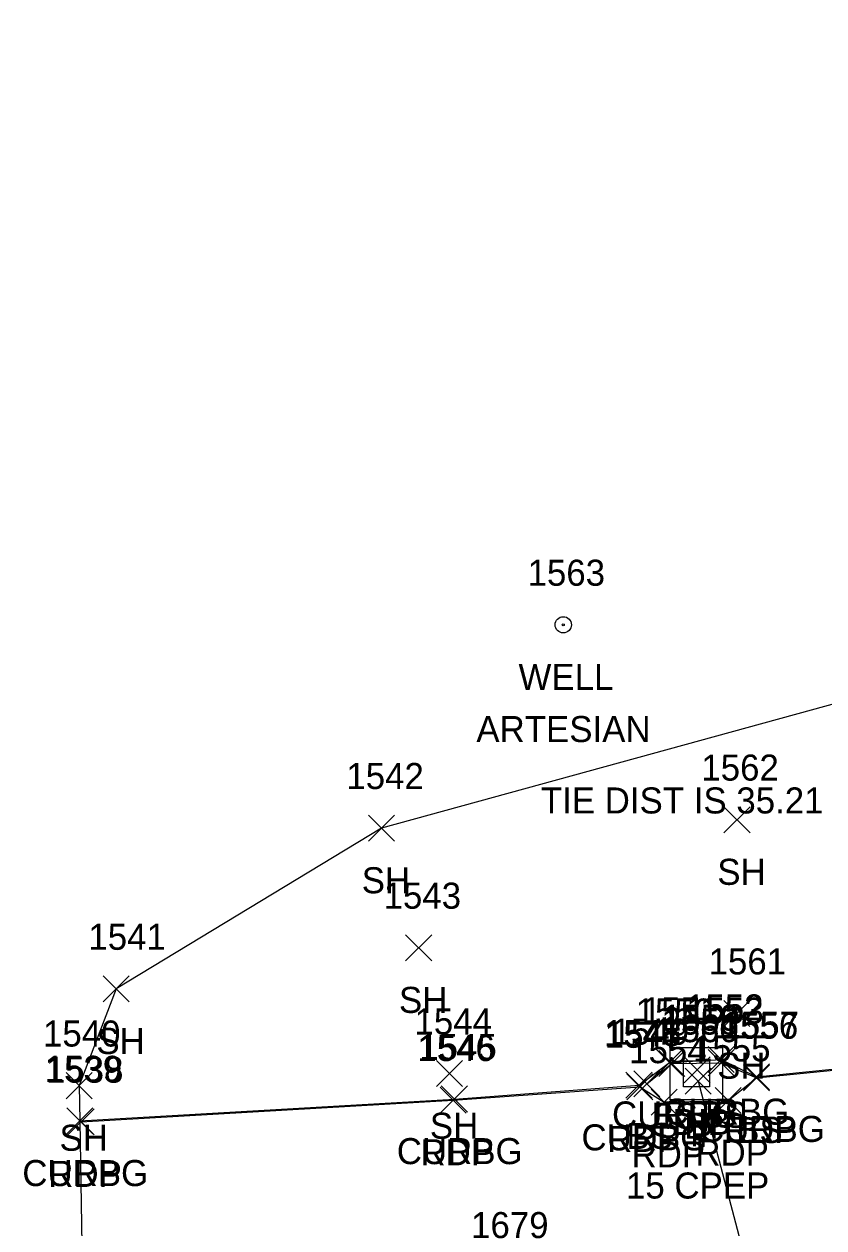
# Model space of a CAD drawing. Extents: x 1638344 to 1639591, y 610835 to 612202.
# Drawn here: x 1638351.6 to 1638413, y 611608.8 to 611701.2 of the extents above; entities that cross this region are included whole.
import ezdxf

# ---------------------------------------------------------------- set-up
doc = ezdxf.new("R2010")
doc.units = 0
for name, color, linetype in [('C_C', 7, 'Continuous'), ('D_A', 7, 'Continuous'), ('D_C', 7, 'Continuous'), ('D_I', 7, 'Continuous'), ('D_TIC', 7, 'Continuous'), ('DCP', 7, 'Continuous'), ('DS', 7, 'Continuous'), ('L_A', 7, 'Continuous'), ('L_I', 7, 'Continuous'), ('L_TIC', 7, 'Continuous'), ('LELB', 7, 'Continuous'), ('LSOGP', 7, 'Continuous'), ('P_A', 7, 'Continuous'), ('P_I', 7, 'Continuous'), ('P_TIC', 7, 'Continuous'), ('PET', 7, 'Continuous'), ('R_A', 7, 'Continuous'), ('R_I', 7, 'Continuous'), ('R_TIC', 7, 'Continuous'), ('RC', 7, 'Continuous'), ('U_A', 7, 'Continuous'), ('U_C', 7, 'Continuous'), ('U_I', 7, 'Continuous'), ('UWW', 7, 'Continuous')]:
    doc.layers.add(name, color=color, linetype=linetype)

msp = doc.modelspace()

# ---------------------------------------------------------------- linework, layer by layer
at = {"layer": 'D_TIC'}
for points in [[(1638402.277, 611619.923), (1638404.277, 611621.923)], [(1638404.277, 611619.923), (1638402.277, 611621.923)], [(1638402.338, 611619.04), (1638404.338, 611621.04)], [(1638404.338, 611619.04), (1638402.338, 611621.04)]]:
    msp.add_lwpolyline(points, dxfattribs=at)
at = {"layer": 'DCP'}
msp.add_lwpolyline([(1638403.338, 611620.04), (1638410.467, 611593.067)], dxfattribs=at)
at = {"layer": 'DS'}
for p, q in [((1638401.207, 611622.622), (1638405.207, 611622.622)), ((1638401.207, 611618.622), (1638401.207, 611622.622)), ((1638405.207, 611622.622), (1638405.207, 611618.622)), ((1638402.207, 611619.622), (1638402.207, 611621.622)), ((1638402.207, 611621.622), (1638404.207, 611621.622)), ((1638404.207, 611621.622), (1638404.207, 611619.622)), ((1638403.213, 611620.624), (1638403.213, 611620.624)), ((1638403.213, 611620.624), (1638403.213, 611620.624)), ((1638404.207, 611619.622), (1638402.207, 611619.622)), ((1638405.207, 611618.622), (1638401.207, 611618.622))]:
    msp.add_line(p, q, dxfattribs=at)
at = {"layer": 'L_TIC'}
for points in [[(1638405.326, 611639.118), (1638407.326, 611641.118)], [(1638407.326, 611639.118), (1638405.326, 611641.118)], [(1638378.03, 611638.471), (1638380.03, 611640.471)], [(1638380.03, 611638.471), (1638378.03, 611640.471)], [(1638380.887, 611629.288), (1638382.887, 611631.288)], [(1638382.887, 611629.288), (1638380.887, 611631.288)], [(1638357.66, 611626.132), (1638359.66, 611628.132)], [(1638359.66, 611626.132), (1638357.66, 611628.132)], [(1638405.316, 611624.239), (1638407.316, 611626.239)], [(1638407.316, 611624.239), (1638405.316, 611626.239)], [(1638400.321, 611620.395), (1638402.321, 611622.395)], [(1638402.321, 611620.395), (1638400.321, 611622.395)], [(1638404.119, 611620.469), (1638406.119, 611622.469)], [(1638406.119, 611620.469), (1638404.119, 611622.469)], [(1638383.261, 611619.63), (1638385.261, 611621.63)], [(1638385.261, 611619.63), (1638383.261, 611621.63)], [(1638406.823, 611619.304), (1638408.823, 611621.304)], [(1638408.823, 611619.304), (1638406.823, 611621.304)], [(1638354.83, 611618.706), (1638356.83, 611620.706)], [(1638356.83, 611618.706), (1638354.83, 611620.706)], [(1638398.393, 611618.848), (1638400.393, 611620.848)], [(1638400.393, 611618.848), (1638398.393, 611620.848)]]:
    msp.add_lwpolyline(points, dxfattribs=at)
at = {"layer": 'LELB'}
msp.add_lwpolyline([(1638399.393, 611619.848), (1638401.321, 611621.395), (1638405.119, 611621.469), (1638407.823, 611620.304)], dxfattribs=at)
at = {"layer": 'LSOGP'}
msp.add_lwpolyline([(1638544.314, 611701.186), (1638525.151, 611698.678), (1638515.691, 611695.593), (1638507.499, 611686.096), (1638493.208, 611681.381), (1638484.312, 611677.361), (1638479.191, 611678.053), (1638474.069, 611678.745), (1638468.947, 611679.437), (1638463.825, 611680.129), (1638447.11, 611680.16), (1638446.375, 611676.119), (1638445.334, 611671.295), (1638445.002, 611669.783), (1638442.954, 611659.181), (1638442.394, 611656.587), (1638440.297, 611645.344), (1638415.664, 611649.528), (1638379.03, 611639.471), (1638358.66, 611627.132), (1638355.83, 611619.706), (1638355.881, 611616.997), (1638356.118, 611602.692)], dxfattribs=at)
at = {"layer": 'P_TIC'}
for points in [[(1638406.823, 611619.304), (1638408.823, 611621.304)], [(1638408.823, 611619.304), (1638406.823, 611621.304)], [(1638397.864, 611618.61), (1638399.864, 611620.61)], [(1638399.864, 611618.61), (1638397.864, 611620.61)], [(1638383.535, 611617.591), (1638385.535, 611619.591)], [(1638385.535, 611617.591), (1638383.535, 611619.591)], [(1638399.74, 611617.429), (1638401.74, 611619.429)], [(1638401.74, 611617.429), (1638399.74, 611619.429)], [(1638404.64, 611617.566), (1638406.64, 611619.566)], [(1638406.64, 611617.566), (1638404.64, 611619.566)], [(1638354.97, 611615.931), (1638356.97, 611617.931)], [(1638356.97, 611615.931), (1638354.97, 611617.931)]]:
    msp.add_lwpolyline(points, dxfattribs=at)
at = {"layer": 'PET'}
msp.add_lwpolyline([(1638355.97, 611616.931), (1638384.535, 611618.591), (1638398.864, 611619.61), (1638400.74, 611618.429), (1638405.64, 611618.566), (1638407.823, 611620.304), (1638423.276, 611621.83), (1638446.809, 611626.112), (1638452.746, 611627.381), (1638459.034, 611628.698), (1638481.778, 611635.472), (1638483.493, 611635.844), (1638487.217, 611637.218), (1638500.055, 611642.229), (1638515.475, 611648.95), (1638537.758, 611659.278), (1638554.291, 611667.168), (1638564.39, 611672.354), (1638583.677, 611682.572)], dxfattribs=at)
at = {"layer": 'R_TIC'}
for points in [[(1638400.147, 611620.492), (1638402.147, 611622.492)], [(1638402.147, 611620.492), (1638400.147, 611622.492)], [(1638404.101, 611620.707), (1638406.101, 611622.707)], [(1638406.101, 611620.707), (1638404.101, 611622.707)], [(1638406.825, 611619.383), (1638408.825, 611621.383)], [(1638408.825, 611619.383), (1638406.825, 611621.383)], [(1638397.803, 611618.735), (1638399.803, 611620.735)], [(1638399.803, 611618.735), (1638397.803, 611620.735)], [(1638383.628, 611617.68), (1638385.628, 611619.68)], [(1638385.628, 611617.68), (1638383.628, 611619.68)], [(1638354.881, 611615.997), (1638356.881, 611617.997)], [(1638356.881, 611615.997), (1638354.881, 611617.997)]]:
    msp.add_lwpolyline(points, dxfattribs=at)
at = {"layer": 'RC'}
msp.add_lwpolyline([(1638355.881, 611616.997), (1638384.628, 611618.68), (1638398.803, 611619.735), (1638401.147, 611621.492), (1638405.101, 611621.707), (1638407.825, 611620.383), (1638423.221, 611621.93), (1638446.934, 611626.195), (1638452.685, 611627.579), (1638455.581, 611628.199)], dxfattribs=at)
at = {"layer": 'UWW'}
for radius in [0.625, 0.0833]:
    msp.add_circle((1638392.987, 611655.076), radius, dxfattribs=at)

# ---------------------------------------------------------------- texts
at = {"layer": 'C_C'}
msp.add_text('TIE DIST IS 35.21 ON COR BOARD', height=2, dxfattribs=at).set_placement((1638391.266, 611640.595))
at = {"layer": 'D_A'}
for s, p in [('DIB', (1638401.379, 611615.923)), ('DI', (1638402.268, 611615.624)), ('P', (1638402.716, 611615.04))]:
    msp.add_text(s, height=2, dxfattribs=at).set_placement(p)
at = {"layer": 'D_C'}
msp.add_text('15 CPEP', height=2, dxfattribs=at).set_placement((1638397.803, 611611.04))
at = {"layer": 'D_I'}
for s, p in [('1559', (1638400.576, 611623.923)), ('1560', (1638400.512, 611623.04)), ('1558', (1638400.52, 611623.624))]:
    msp.add_text(s, height=2, dxfattribs=at).set_placement(p)
at = {"layer": 'L_A'}
for s, p in [('SH', (1638404.814, 611635.118)), ('SH', (1638377.518, 611634.471)), ('SH', (1638380.376, 611625.288)), ('SH', (1638357.148, 611622.132)), ('SH', (1638404.804, 611620.239)), ('BS', (1638399.762, 611616.395)), ('BS', (1638403.56, 611616.469)), ('SH', (1638382.749, 611615.63)), ('SH', (1638354.319, 611614.706)), ('BS', (1638397.834, 611614.848)), ('BS', (1638406.264, 611615.304))]:
    msp.add_text(s, height=2, dxfattribs=at).set_placement(p)
at = {"layer": 'L_I'}
for s, p in [('1562', (1638403.586, 611643.118)), ('1542', (1638376.337, 611642.471)), ('1543', (1638379.195, 611633.288)), ('1541', (1638356.534, 611630.132)), ('1561', (1638404.143, 611628.239)), ('1550', (1638398.542, 611624.395)), ('1553', (1638402.426, 611624.469)), ('1544', (1638381.568, 611623.63)), ('1549', (1638396.692, 611622.848)), ('1556', (1638405.075, 611623.304)), ('1540', (1638353.051, 611622.706))]:
    msp.add_text(s, height=2, dxfattribs=at).set_placement(p)
at = {"layer": 'P_A'}
for p in [(1638396.352, 611614.61), (1638405.311, 611615.304), (1638382.024, 611613.591), (1638403.129, 611613.566), (1638398.229, 611613.429), (1638353.458, 611611.931)]:
    msp.add_text('RDP', height=2, dxfattribs=at).set_placement(p)
at = {"layer": 'P_I'}
for s, p in [('1556', (1638405.075, 611623.304)), ('1547', (1638396.171, 611622.61)), ('1546', (1638381.787, 611621.591)), ('1554', (1638398.048, 611621.429)), ('1555', (1638402.948, 611621.566)), ('1538', (1638353.277, 611619.931)), ('1679', (1638385.911, 611608.003))]:
    msp.add_text(s, height=2, dxfattribs=at).set_placement(p)
at = {"layer": 'R_A'}
for p in [(1638396.73, 611616.492), (1638400.684, 611616.707), (1638403.408, 611615.383), (1638394.386, 611614.735), (1638380.21, 611613.68), (1638351.464, 611611.997)]:
    msp.add_text('CURBG', height=2, dxfattribs=at).set_placement(p)
at = {"layer": 'R_I'}
for s, p in [('1552', (1638402.408, 611624.707)), ('1551', (1638399.021, 611624.492)), ('1557', (1638405.132, 611623.383)), ('1548', (1638396.11, 611622.735)), ('1545', (1638381.935, 611621.68)), ('1539', (1638353.18, 611619.997))]:
    msp.add_text(s, height=2, dxfattribs=at).set_placement(p)
at = {"layer": 'U_A'}
msp.add_text('WELL', height=2, dxfattribs=at).set_placement((1638389.554, 611650.076))
at = {"layer": 'U_C'}
msp.add_text('ARTESIAN', height=2, dxfattribs=at).set_placement((1638386.318, 611646.076))
at = {"layer": 'U_I'}
msp.add_text('1563', height=2, dxfattribs=at).set_placement((1638390.247, 611658.076))

doc.saveas('drawing.dxf')
